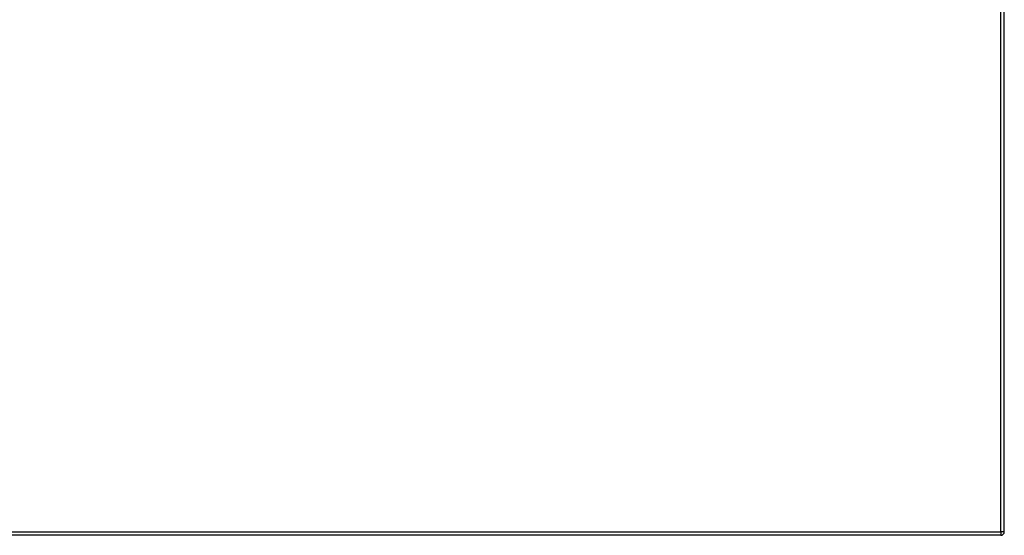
# Model space of a CAD drawing. Header units: inches. Extents: x 17 to 570, y 51 to 268.
# Tile 264 of 376: x 275 to 304, y 147 to 162. Entities that reach past the tile are written whole.
import ezdxf

# ---------------------------------------------------------------- set-up
doc = ezdxf.new("R2010")
doc.units = ezdxf.units.IN
doc.header["$MEASUREMENT"] = 0
doc.layers.add('Visible Edges(ANSI)', color=7, linetype='Continuous', lineweight=25)
doc.layers.add('Visible Tangent Edges(ANSI)', color=7, linetype='Continuous', lineweight=25)

msp = doc.modelspace()

# ---------------------------------------------------------------- linework, layer by layer
at = {"layer": 'Visible Edges(ANSI)'}
for p, q in [((303.795, 147.464), (303.795, 179.184)), ((303.696, 147.365), (244.091, 147.365))]:
    msp.add_line(p, q, dxfattribs=at)
msp.add_arc((303.696, 147.464), 0.099, 270, 0, dxfattribs=at)
at = {"layer": 'Visible Tangent Edges(ANSI)'}
for p, q in [((303.696, 147.464), (303.696, 179.184)), ((244.091, 147.464), (303.696, 147.464)), ((303.696, 147.464), (303.696, 147.365)), ((303.795, 147.464), (303.696, 147.464))]:
    msp.add_line(p, q, dxfattribs=at)

doc.saveas('drawing.dxf')
